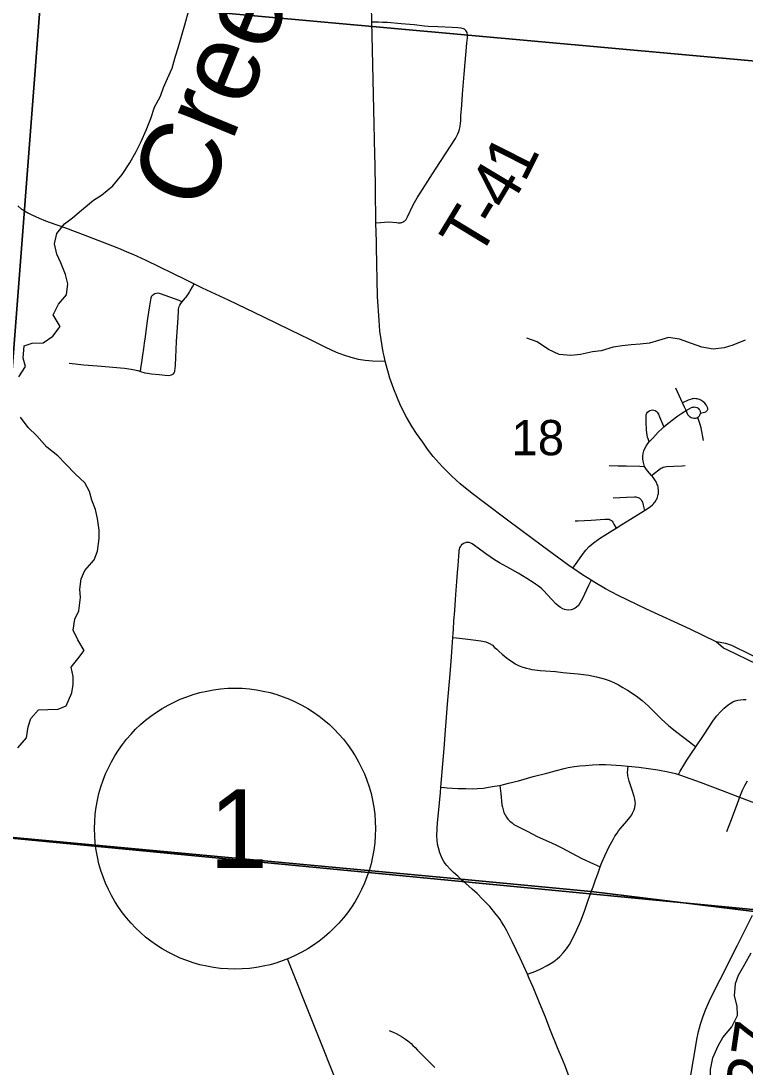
# Model space of a CAD drawing. Extents: x 0 to 1134, y 0 to 440.
# Drawn here: x 467.94 to 493.72, y 264.26 to 301.49 of the extents above; entities that cross this region are included whole.
import ezdxf

# ---------------------------------------------------------------- set-up
doc = ezdxf.new("R2010")
doc.units = 0
for name, color, linetype in [('GM_X_County_Road', 7, 'Continuous'), ('GM_X_County_Road_Text', 7, 'Continuous'), ('GM_X_Minor_River', 7, 'Continuous'), ('GM_X_Minor_River_Text', 7, 'Continuous'), ('GM_X_Section', 7, 'Continuous'), ('GM_X_Section_Text', 7, 'Continuous'), ('GM_X_State_Route', 7, 'Continuous'), ('GM_X_Township_Road', 7, 'Continuous'), ('GM_X_Township_Road_Text', 7, 'Continuous'), ('GM_X_Unincorporated', 7, 'Continuous'), ('SH_Data', 7, 'Continuous'), ('SH_Masking', 7, 'Continuous'), ('SH_Text', 7, 'Continuous')]:
    doc.layers.add(name, color=color, linetype=linetype)

msp = doc.modelspace()

# ---------------------------------------------------------------- linework, layer by layer
at = {"layer": 'GM_X_County_Road'}
for points in [[(493.583, 268.863), (493.595, 268.888), (493.988, 269.663)], [(493.447, 268.595), (493.46, 268.621), (493.545, 268.786), (493.583, 268.863)], [(491.213, 259.919), (491.337, 260.869), (491.438, 261.587), (491.639, 262.954), (491.808, 264.112), (491.951, 264.95), (492.005, 265.239), (492.063, 265.521), (492.129, 265.791), (492.221, 266.069), (492.318, 266.316), (492.399, 266.506), (492.48, 266.679), (492.828, 267.378), (493.447, 268.595)]]:
    msp.add_lwpolyline(points, dxfattribs=at)
at = {"layer": 'GM_X_Minor_River'}
for points in [[(467.871, 288.827), (468.101, 289.19), (468.023, 289.486), (468.061, 289.93), (468.345, 290.03), (468.731, 290.039), (469.074, 290.275), (469.337, 290.615), (469.091, 291.037), (469.275, 291.412), (469.561, 291.74), (469.61, 292.138), (469.522, 292.468), (469.366, 292.89), (469.221, 293.187), (469.133, 293.564), (469.215, 293.927), (469.49, 294.267), (469.775, 294.481), (470.095, 294.763), (470.529, 295.112), (470.814, 295.292), (471.214, 295.619), (471.546, 296.027), (471.821, 296.446), (472.04, 296.842), (472.224, 297.205), (472.398, 297.602), (472.56, 298.022), (472.699, 298.43), (472.906, 298.816), (473.011, 299.122), (473.161, 299.44), (473.322, 299.814), (473.439, 300.234), (473.543, 300.541), (473.776, 301.358), (473.905, 301.835)], [(493.722, 290.127), (493.278, 289.959), (492.971, 289.859), (492.584, 289.816), (492.176, 289.888), (491.814, 290.016), (491.384, 290.167), (490.987, 290.227), (490.635, 290.115), (490.316, 290.027), (489.987, 289.995), (489.669, 289.963), (489.34, 289.932), (489.022, 289.877), (488.601, 289.755), (488.283, 289.712), (487.862, 289.624), (487.51, 289.592), (487.102, 289.618), (486.717, 289.803), (486.322, 290.068), (485.948, 290.207)], [(467.826, 275.621), (468.135, 275.983), (468.195, 276.37), (468.288, 276.665), (468.563, 276.971), (468.892, 276.991), (469.266, 277), (469.551, 277.123), (469.748, 277.577), (469.795, 277.873), (469.797, 278.157), (469.732, 278.488), (469.961, 278.794), (470.19, 279.088), (469.967, 279.465), (469.799, 279.808), (469.859, 280.206), (469.997, 280.501), (470.058, 280.979), (470.037, 281.275), (470.085, 281.639), (470.213, 281.934), (470.545, 282.308), (470.66, 282.625), (470.721, 283.069), (470.723, 283.365), (470.669, 283.787), (470.592, 284.106), (470.47, 284.437), (470.382, 284.745), (470.214, 285.054), (469.887, 285.363), (469.527, 285.73), (469.257, 286.017), (468.862, 286.327), (468.502, 286.728), (468.198, 287.026), (467.928, 287.393)], [(493.875, 261.624), (493.628, 262.002), (493.313, 262.369), (492.998, 262.724), (492.683, 263.114), (492.584, 263.411), (492.484, 263.799), (492.487, 264.175), (492.57, 264.584), (492.755, 265.015), (492.928, 265.31), (493.248, 265.695), (493.444, 266.092), (493.436, 266.423), (493.337, 266.799), (493.374, 267.232), (493.49, 267.527), (493.709, 267.924), (493.939, 268.321)]]:
    msp.add_lwpolyline(points, dxfattribs=at)
at = {"layer": 'GM_X_Section'}
for points in [[(471.036, 332.085), (501.682, 329.278), (498.947, 299.62), (468.653, 302.376)], [(437.721, 305.198), (468.653, 302.376), (466.346, 272.53), (434.906, 275.318)], [(498.947, 299.62), (496.343, 269.642), (466.346, 272.53), (468.653, 302.376)], [(466.346, 272.53), (496.343, 269.642), (493.567, 239.575), (463.627, 242.452)]]:
    msp.add_lwpolyline(points, close=True, dxfattribs=at)
at = {"layer": 'GM_X_State_Route'}
for points in [[(480.58, 294.311), (480.558, 295.522), (480.548, 296.385), (480.538, 296.73), (480.51, 297.818), (480.444, 300.992), (480.433, 301.444), (480.405, 302.644), (480.36, 305.001), (480.36, 305.054), (480.355, 305.672), (480.316, 307.043), (480.296, 308.168), (480.287, 308.935), (480.286, 309.016)], [(480.596, 293.446), (480.592, 293.628), (480.58, 294.311)], [(480.867, 289.561), (480.834, 289.707), (480.76, 290.156), (480.72, 290.452), (480.691, 290.827), (480.637, 291.69), (480.596, 293.446)], [(487.592, 282.013), (487.494, 282.081), (486.511, 282.797), (485.262, 283.729), (484.445, 284.344), (484.007, 284.671), (483.579, 285.024), (483.271, 285.301), (482.934, 285.633), (482.621, 285.986), (482.415, 286.253), (482.243, 286.497), (482.024, 286.807), (481.873, 287.047), (481.669, 287.397), (481.457, 287.805), (481.321, 288.122), (481.211, 288.385), (481.075, 288.778), (480.907, 289.386), (480.867, 289.561)], [(492.684, 279.4), (491.762, 279.849), (490.215, 280.559), (489.202, 281.043), (488.754, 281.28), (488.366, 281.512), (488.235, 281.591), (487.937, 281.774), (487.592, 282.013)], [(497.735, 277.06), (496.921, 277.455), (495.838, 277.995), (493.918, 278.937), (493.243, 279.259), (493.031, 279.34), (492.684, 279.4)], [(497.621, 276.858), (497.148, 277.108), (496.14, 277.617), (494.16, 278.589), (493.082, 279.108), (492.956, 279.174), (492.684, 279.4)]]:
    msp.add_lwpolyline(points, dxfattribs=at)
at = {"layer": 'GM_X_Township_Road'}
msp.add_line((491.493, 287.907), (491.256, 288.419), dxfattribs=at)
for points in [[(482.31, 301.313), (481.944, 301.352), (481.473, 301.387), (480.988, 301.432), (480.808, 301.443), (480.674, 301.447), (480.505, 301.445), (480.433, 301.444)], [(481.476, 294.318), (481.497, 294.323), (481.526, 294.334), (481.556, 294.347), (481.583, 294.363), (481.606, 294.38), (481.633, 294.402), (481.658, 294.432), (481.704, 294.524), (481.9, 294.95), (482.041, 295.192), (482.695, 296.213), (483.415, 297.304), (483.495, 297.472), (483.525, 297.557), (483.553, 297.642), (483.573, 297.731), (483.588, 297.853), (483.595, 297.933), (483.605, 298.112), (483.635, 298.496), (483.662, 298.882), (483.724, 299.594), (483.819, 300.7), (483.837, 300.892), (483.837, 300.986), (483.824, 301.078), (483.807, 301.121), (483.779, 301.158), (483.734, 301.195), (483.697, 301.215), (483.608, 301.233), (483.49, 301.245), (483.294, 301.258), (482.776, 301.28), (482.432, 301.3), (482.31, 301.313)], [(467.832, 294.914), (467.965, 294.8), (468.064, 294.736), (468.187, 294.662), (468.325, 294.588), (468.587, 294.475), (468.813, 294.384), (468.976, 294.324), (469.223, 294.238), (469.524, 294.129), (470.219, 293.868), (470.984, 293.572), (471.413, 293.404), (471.768, 293.256), (471.926, 293.187), (472.384, 292.975), (473.795, 292.29), (474.102, 292.14)], [(480.58, 294.311), (480.739, 294.325), (480.881, 294.337), (481.032, 294.34), (481.312, 294.314), (481.365, 294.309), (481.412, 294.307), (481.455, 294.313), (481.476, 294.318)], [(473.682, 291.499), (473.731, 291.557), (473.796, 291.635), (473.821, 291.667), (473.844, 291.698), (473.9, 291.78), (473.937, 291.839), (473.969, 291.892), (474.045, 292.034), (474.102, 292.14)], [(474.102, 292.14), (474.392, 291.999), (475.314, 291.565), (476.577, 290.958), (477.519, 290.494), (478.209, 290.164), (478.777, 289.878)], [(472.195, 289.02), (472.209, 289.118), (472.244, 289.349), (472.281, 289.596), (472.314, 289.833), (472.342, 290.029), (472.372, 290.247), (472.4, 290.447), (472.462, 290.9), (472.529, 291.348), (472.561, 291.568), (472.571, 291.617), (472.578, 291.652), (472.59, 291.683), (472.603, 291.705), (472.619, 291.726), (472.638, 291.747), (472.672, 291.774), (472.712, 291.794), (472.764, 291.807), (472.813, 291.811), (472.86, 291.804), (472.9, 291.794), (473.561, 291.551), (473.682, 291.499)], [(472.195, 289.02), (472.356, 288.975), (472.45, 288.952), (472.59, 288.933), (472.861, 288.907), (473.186, 288.876), (473.249, 288.881), (473.306, 288.897), (473.346, 288.916), (473.371, 288.937), (473.395, 288.971), (473.413, 289.014), (473.424, 289.062), (473.43, 289.117), (473.438, 289.234), (473.452, 289.521), (473.468, 289.793), (473.484, 290.102), (473.532, 290.919), (473.544, 291.184), (473.548, 291.238), (473.556, 291.284), (473.573, 291.333), (473.595, 291.38), (473.636, 291.442), (473.682, 291.499)], [(478.777, 289.878), (479.163, 289.709), (479.423, 289.61), (479.687, 289.523), (479.946, 289.455), (480.193, 289.416), (480.454, 289.401), (480.907, 289.386)], [(469.653, 289.309), (470.18, 289.254), (470.66, 289.213), (471.63, 289.131), (471.87, 289.1), (472.096, 289.047), (472.195, 289.02)], [(492.127, 287.539), (492.223, 287.563), (492.276, 287.575), (492.317, 287.587), (492.339, 287.598), (492.358, 287.611), (492.373, 287.627), (492.385, 287.648), (492.389, 287.67), (492.39, 287.693), (492.388, 287.716), (492.382, 287.737), (492.374, 287.757), (492.363, 287.779), (492.328, 287.834), (492.283, 287.889), (492.215, 287.95), (492.182, 287.971), (492.138, 287.998), (492.099, 288.015), (492.052, 288.031), (492.008, 288.041), (491.962, 288.048), (491.915, 288.051), (491.871, 288.049), (491.831, 288.041), (491.778, 288.023), (491.696, 287.993), (491.493, 287.907)], [(491.622, 287.629), (491.565, 287.753), (491.493, 287.907)], [(490.307, 286.51), (490.265, 286.623), (490.248, 286.683), (490.236, 286.748), (490.213, 286.933), (490.195, 287.211), (490.193, 287.397), (490.197, 287.444), (490.201, 287.47), (490.21, 287.506), (490.224, 287.535), (490.25, 287.57), (490.289, 287.602), (490.331, 287.627), (490.375, 287.643), (490.427, 287.65), (490.475, 287.646), (490.518, 287.633), (490.558, 287.606), (490.589, 287.575), (490.613, 287.535), (490.634, 287.494), (490.668, 287.408), (490.78, 287.152), (490.827, 287.044)], [(490.827, 287.044), (490.967, 287.164), (491.329, 287.435), (491.47, 287.534), (491.622, 287.629)], [(491.622, 287.629), (491.73, 287.693), (491.807, 287.732), (491.846, 287.746), (491.877, 287.753), (491.907, 287.754), (491.957, 287.75), (492.005, 287.736), (492.046, 287.709), (492.078, 287.676), (492.105, 287.635), (492.121, 287.589), (492.127, 287.539)], [(492.037, 287.379), (492, 287.358), (491.956, 287.344), (491.923, 287.34), (491.893, 287.342), (491.849, 287.352), (491.805, 287.369), (491.764, 287.396), (491.729, 287.424), (491.707, 287.446), (491.686, 287.475), (491.671, 287.505), (491.647, 287.565), (491.622, 287.629)], [(492.127, 287.539), (492.114, 287.482), (492.102, 287.454), (492.085, 287.426), (492.064, 287.4), (492.037, 287.379)], [(492.242, 286.561), (492.15, 287.013), (492.111, 287.165), (492.076, 287.269), (492.037, 287.379)], [(490.307, 286.51), (490.43, 286.649), (490.621, 286.853), (490.755, 286.982), (490.827, 287.044)], [(490.143, 285.639), (490.11, 285.73), (490.088, 285.821), (490.077, 285.913), (490.077, 286.006), (490.092, 286.098), (490.119, 286.188), (490.156, 286.273), (490.201, 286.355), (490.26, 286.45), (490.307, 286.51)], [(488.88, 285.672), (489.201, 285.663), (489.489, 285.654), (489.968, 285.644), (490.143, 285.639)], [(490.39, 285.319), (490.244, 285.487), (490.189, 285.562), (490.143, 285.639)], [(490.39, 285.319), (490.492, 285.399), (490.643, 285.516), (490.721, 285.571), (490.766, 285.594), (490.808, 285.61), (490.863, 285.623), (490.923, 285.632), (491.187, 285.647), (491.475, 285.658), (491.59, 285.666)], [(490.137, 284.074), (490.196, 284.111), (490.349, 284.217), (490.422, 284.276), (490.457, 284.31), (490.488, 284.341), (490.518, 284.376), (490.544, 284.416), (490.57, 284.463), (490.587, 284.498), (490.605, 284.548), (490.617, 284.586), (490.629, 284.638), (490.634, 284.678), (490.637, 284.727), (490.637, 284.771), (490.636, 284.808), (490.63, 284.863), (490.622, 284.912), (490.609, 284.954), (490.594, 284.997), (490.576, 285.04), (490.533, 285.123), (490.483, 285.201), (490.427, 285.276), (490.39, 285.319)], [(489.027, 284.518), (489.496, 284.548), (489.777, 284.559), (489.827, 284.555), (489.87, 284.547), (489.918, 284.532), (489.955, 284.51), (489.994, 284.477), (490.021, 284.447), (490.047, 284.407), (490.062, 284.366), (490.076, 284.32), (490.091, 284.258), (490.137, 284.074)], [(487.67, 283.697), (487.765, 283.7), (488.245, 283.731), (488.724, 283.761), (488.831, 283.764), (488.855, 283.761), (488.879, 283.756), (488.921, 283.74), (488.945, 283.728), (488.966, 283.714), (488.988, 283.691), (489.008, 283.657), (489.05, 283.581), (489.126, 283.441)], [(489.126, 283.441), (489.328, 283.566), (489.644, 283.763), (490.137, 284.074)], [(487.592, 282.013), (487.741, 282.228), (487.933, 282.505), (488.044, 282.654), (488.17, 282.791), (488.311, 282.911), (488.54, 283.072), (489.011, 283.371), (489.126, 283.441)], [(483.312, 279.545), (483.323, 279.692), (483.335, 279.852), (483.355, 280.125), (483.383, 280.506), (483.413, 280.902), (483.438, 281.239), (483.448, 281.372), (483.46, 281.542), (483.471, 281.701), (483.484, 281.873), (483.501, 282.104), (483.515, 282.285), (483.526, 282.437), (483.539, 282.606), (483.546, 282.652), (483.556, 282.699), (483.569, 282.736), (483.585, 282.781), (483.607, 282.82), (483.646, 282.866), (483.684, 282.896), (483.723, 282.915), (483.78, 282.931)], [(488.235, 281.591), (488.149, 281.406), (487.931, 280.936), (487.889, 280.852), (487.839, 280.77), (487.784, 280.689), (487.723, 280.624), (487.671, 280.589), (487.598, 280.553), (487.527, 280.533), (487.43, 280.528), (487.354, 280.536), (487.293, 280.55), (487.23, 280.575), (487.145, 280.621), (487.062, 280.68), (486.983, 280.748), (486.852, 280.889), (486.666, 281.094), (486.561, 281.199), (486.466, 281.289), (486.364, 281.372), (486.261, 281.45), (486.173, 281.511), (485.954, 281.653), (485.646, 281.839), (485.241, 282.065), (484.978, 282.212), (484.798, 282.319), (484.488, 282.531), (484.22, 282.734), (484.085, 282.826), (484.005, 282.878), (483.951, 282.904), (483.894, 282.926), (483.844, 282.936), (483.78, 282.931)], [(482.891, 274.22), (482.913, 274.499), (482.961, 275.054), (483.005, 275.598), (483.052, 276.252), (483.085, 276.714), (483.12, 277.176), (483.216, 278.257), (483.242, 278.557), (483.263, 278.86), (483.287, 279.212), (483.312, 279.545)], [(483.312, 279.545), (483.444, 279.532), (483.751, 279.5), (484.041, 279.468), (484.309, 279.431), (484.489, 279.391), (484.576, 279.362), (484.646, 279.325), (484.723, 279.273), (484.804, 279.199), (484.878, 279.133), (484.962, 279.055), (485.076, 278.955), (485.217, 278.843), (485.34, 278.745), (485.438, 278.679), (485.532, 278.616), (485.673, 278.545), (485.811, 278.493), (485.934, 278.459), (486.04, 278.435), (486.132, 278.415), (486.235, 278.395), (486.428, 278.375), (486.597, 278.364), (486.97, 278.335), (487.234, 278.309), (487.498, 278.286), (487.779, 278.258), (488.161, 278.204), (488.435, 278.15), (488.704, 278.081), (488.88, 278.022), (489.05, 277.951), (489.212, 277.866), (489.371, 277.771), (489.529, 277.674), (489.836, 277.468), (490.058, 277.302), (490.267, 277.118), (490.73, 276.659), (491.009, 276.41), (491.293, 276.175), (491.735, 275.842), (491.85, 275.753), (491.968, 275.662)], [(491.968, 275.662), (492.243, 276.063), (492.599, 276.602), (492.716, 276.757), (492.839, 276.901), (492.971, 277.032), (493.117, 277.153), (493.189, 277.203), (493.283, 277.255), (493.369, 277.293), (493.46, 277.32), (493.561, 277.335), (493.657, 277.343), (493.753, 277.341)], [(491.345, 274.677), (491.409, 274.789), (491.534, 275.002), (491.647, 275.186), (491.812, 275.435), (491.968, 275.662)], [(484.994, 274.288), (485.163, 274.324), (485.301, 274.361), (485.652, 274.451), (486.178, 274.597), (486.658, 274.72), (487.011, 274.811), (487.281, 274.89), (487.422, 274.923), (487.565, 274.951), (487.827, 274.98), (488.038, 274.999), (488.291, 275.019), (488.522, 275.03), (488.75, 275.03), (488.952, 275.019), (489.312, 274.991), (489.553, 274.968)], [(488.564, 271.386), (488.622, 271.541), (488.721, 271.782), (488.876, 272.115), (489.018, 272.355), (489.088, 272.475), (489.162, 272.59), (489.216, 272.67), (489.269, 272.735), (489.51, 273.015), (489.614, 273.145), (489.682, 273.241), (489.712, 273.301), (489.736, 273.349), (489.767, 273.419), (489.79, 273.496), (489.807, 273.578), (489.812, 273.637), (489.81, 273.711), (489.798, 273.793), (489.776, 273.894), (489.716, 274.075), (489.597, 274.432), (489.556, 274.573), (489.547, 274.621), (489.541, 274.672), (489.538, 274.726), (489.547, 274.862), (489.553, 274.968)], [(489.553, 274.968), (489.942, 274.932), (490.28, 274.89), (490.612, 274.842), (490.975, 274.771), (491.244, 274.706), (491.345, 274.677)], [(491.345, 274.677), (491.421, 274.651), (492.122, 274.399), (492.909, 274.106), (493.526, 273.867)], [(493.791, 274.435), (493.698, 274.275), (493.619, 274.11), (493.526, 273.867)], [(483.615, 270.937), (483.49, 271.05), (483.342, 271.186), (483.236, 271.288), (483.106, 271.435), (483.048, 271.507), (482.994, 271.581), (482.947, 271.663), (482.909, 271.747), (482.854, 271.887), (482.802, 272.067), (482.772, 272.198), (482.758, 272.335), (482.75, 272.479), (482.758, 272.746), (482.769, 272.949), (482.802, 273.294), (482.876, 274.029), (482.891, 274.22)], [(482.891, 274.22), (483.017, 274.209), (483.117, 274.2), (483.3, 274.189), (483.503, 274.178), (483.776, 274.172), (484.015, 274.169), (484.189, 274.178), (484.403, 274.192), (484.583, 274.217), (484.8, 274.254), (484.994, 274.288)], [(484.994, 274.288), (485.019, 274.001), (485.063, 273.598), (485.08, 273.506), (485.102, 273.415), (485.132, 273.326), (485.174, 273.243), (485.221, 273.16), (485.276, 273.087), (485.345, 273.011), (485.423, 272.949), (485.491, 272.9), (485.6, 272.835), (485.798, 272.734), (485.982, 272.64), (486.312, 272.471), (486.832, 272.236), (487.005, 272.155), (487.17, 272.073), (487.908, 271.679), (488.317, 271.497), (488.432, 271.445), (488.564, 271.386)], [(493.526, 273.867), (493.487, 273.764), (493.223, 273.065), (493.053, 272.631)], [(493.526, 273.867), (493.865, 273.733), (494.478, 273.506), (495.003, 273.31), (495.663, 273.05)], [(488.242, 270.498), (488.307, 270.68), (488.393, 270.919), (488.472, 271.142), (488.564, 271.386)], [(485.971, 267.562), (485.713, 268.133), (485.43, 268.728), (485.227, 269.129), (485.133, 269.299), (485.05, 269.427), (484.999, 269.512), (484.935, 269.598), (484.86, 269.695), (484.628, 269.972), (484.372, 270.242), (484.179, 270.437), (484.006, 270.593), (483.765, 270.802), (483.615, 270.937)], [(485.971, 267.562), (486.105, 267.614), (486.269, 267.678), (486.447, 267.756), (486.676, 267.87), (486.817, 267.955), (486.914, 268.023), (487.029, 268.108), (487.123, 268.201), (487.241, 268.329), (487.359, 268.474), (487.463, 268.628), (487.599, 268.871), (487.72, 269.123), (487.866, 269.464), (487.997, 269.811), (488.119, 270.16), (488.242, 270.498)], [(488.274, 261.36), (488.287, 261.417), (488.299, 261.478), (488.311, 261.565), (488.317, 261.66), (488.308, 261.759), (488.291, 261.855), (488.238, 262.031), (488.169, 262.202), (488.008, 262.54), (487.896, 262.795), (487.72, 263.225), (487.519, 263.746), (487.323, 264.268), (487.218, 264.527), (487.046, 264.948), (486.774, 265.619), (486.614, 266.034), (486.397, 266.544), (486.172, 267.101), (486.036, 267.419), (485.971, 267.562)], [(481.043, 265.566), (481.187, 265.506), (481.298, 265.452), (481.403, 265.395), (481.488, 265.348), (481.557, 265.307), (481.635, 265.253), (481.717, 265.19), (481.827, 265.095), (481.894, 265.031), (481.972, 264.955), (482.058, 264.864), (482.141, 264.78), (482.234, 264.685), (482.345, 264.572), (482.507, 264.407), (482.678, 264.247)]]:
    msp.add_lwpolyline(points, dxfattribs=at)
at = {"layer": 'GM_X_Unincorporated'}
for points in [[(422.488, 276.334), (434.927, 275.233), (457.082, 273.419), (483.608, 270.953), (488.235, 270.514), (494.041, 269.799)], [(494.041, 269.799), (488.235, 270.514), (483.608, 270.953), (457.082, 273.419), (434.927, 275.233), (434.888, 274.78), (434.809, 273.869), (434.714, 272.73), (434.64, 271.886), (434.593, 271.344), (434.546, 270.823), (434.44, 269.701), (434.418, 269.457), (434.328, 268.343), (434.179, 266.58), (434.097, 265.655), (433.997, 264.363), (433.865, 262.785)]]:
    msp.add_lwpolyline(points, dxfattribs=at)
at = {"layer": 'SH_Data'}
msp.add_line((489.705, 237.569), (477.425, 268.108), dxfattribs=at)
at = {"layer": 'SH_Masking'}
msp.add_circle((475.56, 272.747), 5, dxfattribs=at)
at = {"layer": 'SH_Text'}
msp.add_circle((475.56, 272.747), 5, dxfattribs=at)

# ---------------------------------------------------------------- texts
at = {"layer": 'GM_X_County_Road_Text'}
msp.add_text('C-327', height=1.7045, rotation=81.6772, dxfattribs=at).set_placement((494.174, 259.599))
at = {"layer": 'GM_X_Minor_River_Text'}
msp.add_text('Creek', height=2.8413, rotation=67.7292, dxfattribs=at).set_placement((474.409, 294.624))
at = {"layer": 'GM_X_Section_Text'}
msp.add_text('18', height=1.2557, rotation=0, dxfattribs=at).set_placement((485.406, 286.036))
at = {"layer": 'GM_X_Township_Road_Text'}
for s, rotation, p in [('1', 63.1772, (485.864, 295.705)), ('4', 59.0685, (485.26, 294.688)), ('T', 58.7378, (484.23, 292.99)), ('-', 58.8036, (484.893, 294.082))]:
    msp.add_text(s, height=1.705, rotation=rotation, dxfattribs=at).set_placement(p)
at = {"layer": 'SH_Text'}
msp.add_text('1', height=2.8, dxfattribs=at).set_placement((474.644, 271.347))

doc.saveas('drawing.dxf')
